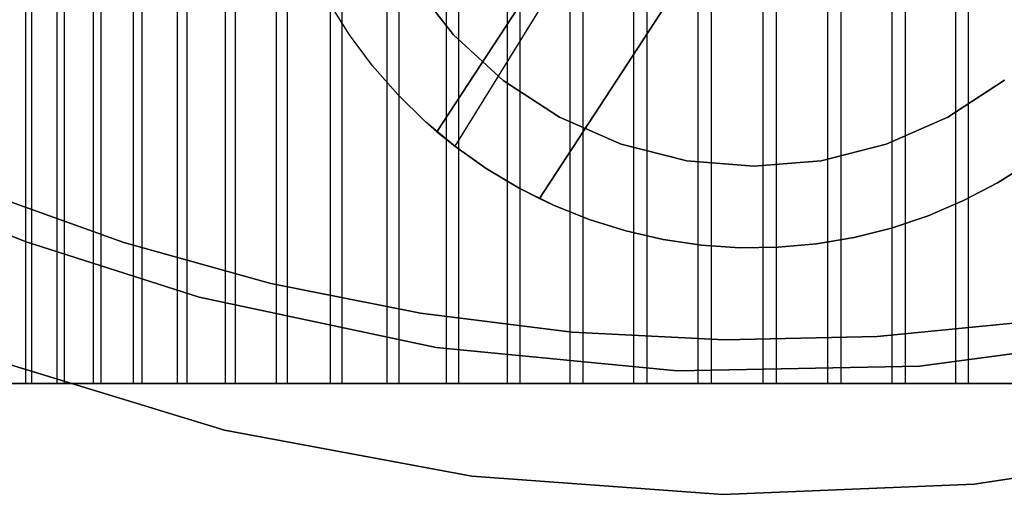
# Model space of a CAD drawing. Extents: x -172 to 172, y -29 to 28.
# Tile 399 of 656: x -8.99 to 3.07, y -29.16 to -23.34. Entities that reach past the tile are written whole.
import ezdxf

# ---------------------------------------------------------------- set-up
doc = ezdxf.new("R2010")
doc.units = 0
doc.header["$LTSCALE"] = 25.4
doc.layers.get('0').update_dxf_attribs({"linetype": 'CONTINUOUS'})

# ---------------------------------------------------------------- blocks, each defined once
blk = doc.blocks.new('RYFLO_AURA_STL')
at = {"color": 0}
for p, q in [((2.625, -14.741, -122), (-3.881, -24.712, -122)), ((2.625, -14.741, -122), (-3.881, -24.712, -122)), ((-3.881, -24.712, -121), (2.625, -14.741, -121)), ((2.625, -14.741, -121), (-3.663, -24.888, -121)), ((-2.625, -25.531, -122), (3.881, -15.561, -122)), ((3.881, -15.561, -121), (-2.625, -25.531, -121)), ((-2.625, -25.531, -122), (3.881, -15.561, -122)), ((3.881, -15.561, -121), (-2.625, -25.531, -121)), ((-8.92, -27.8, -1238.73), (-8.92, -20.3, -1238.73)), ((-8.92, -27.8, -1238.73), (-8.92, -20.3, -1238.73)), ((-8.845, -27.8, -1247.916), (-8.845, -20.3, -1247.916)), ((-8.845, -27.8, -1247.916), (-8.845, -20.3, -1247.916)), ((-8.533, -27.8, -1238.036), (-8.533, -20.3, -1238.036)), ((-8.533, -27.8, -1238.036), (-8.533, -20.3, -1238.036)), ((-8.446, -27.8, -1248.604), (-8.446, -20.3, -1248.604)), ((-8.446, -27.8, -1248.604), (-8.446, -20.3, -1248.604)), ((-8.091, -27.8, -1237.374), (-8.091, -20.3, -1237.374)), ((-8.091, -27.8, -1237.374), (-8.091, -20.3, -1237.374)), ((-7.994, -27.8, -1249.258), (-7.994, -20.3, -1249.258)), ((-7.994, -27.8, -1249.258), (-7.994, -20.3, -1249.258)), ((-7.599, -27.8, -1236.75), (-7.599, -20.3, -1236.75)), ((-7.599, -27.8, -1236.75), (-7.599, -20.3, -1236.75)), ((-7.492, -27.8, -1249.874), (-7.492, -20.3, -1249.874)), ((-7.492, -27.8, -1249.874), (-7.492, -20.3, -1249.874)), ((-7.059, -27.8, -1236.167), (-7.059, -20.3, -1236.167)), ((-7.059, -27.8, -1236.167), (-7.059, -20.3, -1236.167)), ((-6.942, -27.8, -1250.448), (-6.942, -20.3, -1250.448)), ((-6.942, -27.8, -1250.448), (-6.942, -20.3, -1250.448)), ((-6.473, -27.8, -1235.628), (-6.473, -20.3, -1235.628)), ((-6.473, -27.8, -1235.628), (-6.473, -20.3, -1235.628)), ((-6.348, -27.8, -1250.977), (-6.348, -20.3, -1250.977)), ((-6.348, -27.8, -1250.977), (-6.348, -20.3, -1250.977)), ((-5.847, -27.8, -1235.138), (-5.847, -20.3, -1235.138)), ((-5.847, -27.8, -1235.138), (-5.847, -20.3, -1235.138)), ((-5.714, -27.8, -1251.457), (-5.714, -20.3, -1251.457)), ((-5.714, -27.8, -1251.457), (-5.714, -20.3, -1251.457)), ((-5.184, -27.8, -1234.699), (-5.184, -20.3, -1234.699)), ((-5.184, -27.8, -1234.699), (-5.184, -20.3, -1234.699)), ((-5.044, -27.8, -1251.885), (-5.044, -20.3, -1251.885)), ((-5.044, -27.8, -1251.885), (-5.044, -20.3, -1251.885)), ((-4.489, -27.8, -1234.314), (-4.489, -20.3, -1234.314)), ((-4.489, -27.8, -1234.314), (-4.489, -20.3, -1234.314)), ((-4.342, -27.8, -1252.258), (-4.342, -20.3, -1252.258)), ((-4.342, -27.8, -1252.258), (-4.342, -20.3, -1252.258)), ((-3.764, -27.8, -1233.986), (-3.764, -20.3, -1233.986)), ((-3.764, -27.8, -1233.986), (-3.764, -20.3, -1233.986)), ((-3.613, -27.8, -1252.575), (-3.613, -20.3, -1252.575)), ((-3.613, -27.8, -1252.575), (-3.613, -20.3, -1252.575)), ((-3.017, -27.8, -1233.716), (-3.017, -20.3, -1233.716)), ((-3.017, -27.8, -1233.716), (-3.017, -20.3, -1233.716)), ((-2.86, -27.8, -1252.832), (-2.86, -20.3, -1252.832)), ((-2.86, -27.8, -1252.832), (-2.86, -20.3, -1252.832)), ((-2.249, -27.8, -1233.506), (-2.249, -20.3, -1233.506)), ((-2.249, -27.8, -1233.506), (-2.249, -20.3, -1233.506)), ((-2.09, -27.8, -1253.029), (-2.09, -20.3, -1253.029)), ((-2.09, -27.8, -1253.029), (-2.09, -20.3, -1253.029)), ((-1.468, -27.8, -1233.359), (-1.468, -20.3, -1233.359)), ((-1.468, -27.8, -1233.359), (-1.468, -20.3, -1233.359)), ((-1.306, -27.8, -1253.164), (-1.306, -20.3, -1253.164)), ((-1.306, -27.8, -1253.164), (-1.306, -20.3, -1253.164)), ((-0.678, -27.8, -1233.273), (-0.678, -20.3, -1233.273)), ((-0.678, -27.8, -1233.273), (-0.678, -20.3, -1233.273)), ((-0.515, -27.8, -1253.237), (-0.515, -20.3, -1253.237)), ((-0.515, -27.8, -1253.237), (-0.515, -20.3, -1253.237)), ((0.117, -27.8, -1233.251), (0.117, -20.3, -1233.251)), ((0.117, -27.8, -1233.251), (0.117, -20.3, -1233.251)), ((0.281, -27.8, -1253.246), (0.281, -20.3, -1253.246)), ((0.281, -27.8, -1253.246), (0.281, -20.3, -1253.246)), ((0.911, -27.8, -1233.292), (0.911, -20.3, -1233.292)), ((0.911, -27.8, -1233.292), (0.911, -20.3, -1233.292)), ((1.074, -27.8, -1253.192), (1.074, -20.3, -1253.192)), ((1.074, -27.8, -1253.192), (1.074, -20.3, -1253.192)), ((1.7, -27.8, -1233.396), (1.7, -20.3, -1233.396)), ((1.7, -27.8, -1233.396), (1.7, -20.3, -1233.396)), ((1.86, -27.8, -1253.076), (1.86, -20.3, -1253.076)), ((1.86, -27.8, -1253.076), (1.86, -20.3, -1253.076)), ((2.477, -27.8, -1233.562), (2.477, -20.3, -1233.562)), ((2.477, -27.8, -1233.562), (2.477, -20.3, -1233.562)), ((2.635, -27.8, -1252.897), (2.635, -20.3, -1252.897)), ((2.635, -27.8, -1252.897), (2.635, -20.3, -1252.897)), ((-4.184, -22.873, -120), (-3.677, -23.525, -120)), ((-3.677, -23.525, -119), (-4.184, -22.873, -119)), ((-3.677, -23.525, -119), (-4.184, -22.873, -119)), ((-4.184, -22.873, -120), (-3.677, -23.525, -120)), ((-4.952, -23.524, -122), (-5.203, -23.125, -122)), ((-4.952, -23.524, -120), (-5.203, -23.125, -120)), ((-4.952, -23.524, -122), (-5.203, -23.125, -122)), ((-4.952, -23.524, -120), (-5.203, -23.125, -120)), ((-4.671, -23.902, -122), (-4.952, -23.524, -122)), ((-4.671, -23.902, -120), (-4.952, -23.524, -120)), ((-4.952, -23.524, -120), (-4.952, -23.524, -122)), ((-4.671, -23.902, -122), (-4.952, -23.524, -122)), ((-4.952, -23.524, -120), (-4.952, -23.524, -122)), ((-4.671, -23.902, -120), (-4.952, -23.524, -120)), ((-3.677, -23.525, -120), (-3.069, -24.084, -120)), ((-3.069, -24.084, -119), (-3.677, -23.525, -119)), ((-3.677, -23.525, -119), (-3.677, -23.525, -120)), ((-3.677, -23.525, -119), (-3.677, -23.525, -120)), ((-3.069, -24.084, -119), (-3.677, -23.525, -119)), ((-3.677, -23.525, -120), (-3.069, -24.084, -120)), ((-4.361, -24.257, -122), (-4.671, -23.902, -122)), ((-4.361, -24.257, -120), (-4.671, -23.902, -120)), ((-4.671, -23.902, -120), (-4.671, -23.902, -122)), ((-4.361, -24.257, -122), (-4.671, -23.902, -122)), ((-4.671, -23.902, -120), (-4.671, -23.902, -122)), ((-4.361, -24.257, -120), (-4.671, -23.902, -120)), ((-3.069, -24.084, -120), (-2.377, -24.535, -120)), ((-2.377, -24.535, -119), (-3.069, -24.084, -119)), ((-3.069, -24.084, -119), (-3.069, -24.084, -120)), ((-3.069, -24.084, -119), (-3.069, -24.084, -120)), ((-2.377, -24.535, -119), (-3.069, -24.084, -119)), ((-3.069, -24.084, -120), (-2.377, -24.535, -120)), ((2.382, -24.532, -120), (3.073, -24.08, -120)), ((3.073, -24.08, -119), (2.382, -24.532, -119)), ((3.073, -24.08, -119), (2.382, -24.532, -119)), ((2.382, -24.532, -120), (3.073, -24.08, -120)), ((-4.025, -24.586, -122), (-4.361, -24.257, -122)), ((-4.025, -24.586, -120), (-4.361, -24.257, -120)), ((-4.361, -24.257, -120), (-4.361, -24.257, -122)), ((-4.025, -24.586, -122), (-4.361, -24.257, -122)), ((-4.361, -24.257, -120), (-4.361, -24.257, -122)), ((-4.025, -24.586, -120), (-4.361, -24.257, -120)), ((-3.881, -24.712, -122), (-4.025, -24.586, -122)), ((-4.025, -24.586, -120), (-3.881, -24.712, -121)), ((-4.025, -24.586, -120), (-4.025, -24.586, -122)), ((-3.881, -24.712, -122), (-4.025, -24.586, -122)), ((-3.663, -24.888, -120), (-4.025, -24.586, -120)), ((-4.025, -24.586, -120), (-3.881, -24.712, -121)), ((-4.025, -24.586, -120), (-4.025, -24.586, -122)), ((-3.663, -24.888, -120), (-4.025, -24.586, -120)), ((-2.377, -24.535, -120), (-1.621, -24.866, -120)), ((-1.621, -24.866, -119), (-2.377, -24.535, -119)), ((-2.377, -24.535, -119), (-2.377, -24.535, -120)), ((-2.377, -24.535, -119), (-2.377, -24.535, -120)), ((-1.621, -24.866, -119), (-2.377, -24.535, -119)), ((-2.377, -24.535, -120), (-1.621, -24.866, -120)), ((1.626, -24.864, -120), (2.382, -24.532, -120)), ((2.382, -24.532, -119), (1.626, -24.864, -119)), ((2.382, -24.532, -119), (1.626, -24.864, -119)), ((1.626, -24.864, -120), (2.382, -24.532, -120)), ((2.382, -24.532, -119), (2.382, -24.532, -120)), ((2.382, -24.532, -119), (2.382, -24.532, -120)), ((-3.881, -24.712, -122), (-3.881, -24.712, -121)), ((-3.663, -24.888, -120), (-3.881, -24.712, -121)), ((-3.881, -24.712, -121), (-3.663, -24.888, -121)), ((-3.663, -24.888, -120), (-3.881, -24.712, -121)), ((-3.881, -24.712, -122), (-3.881, -24.712, -121)), ((-3.279, -25.161, -120), (-3.663, -24.888, -120)), ((-3.663, -24.888, -120), (-3.663, -24.888, -121)), ((-3.663, -24.888, -121), (-3.279, -25.161, -121)), ((-3.663, -24.888, -120), (-3.663, -24.888, -121)), ((-3.279, -25.161, -120), (-3.663, -24.888, -120)), ((-3.663, -24.888, -121), (-3.279, -25.161, -121)), ((-1.621, -24.866, -120), (-0.82, -25.068, -120)), ((-0.82, -25.068, -119), (-1.621, -24.866, -119)), ((-1.621, -24.866, -119), (-1.621, -24.866, -120)), ((-1.621, -24.866, -119), (-1.621, -24.866, -120)), ((-0.82, -25.068, -119), (-1.621, -24.866, -119)), ((-1.621, -24.866, -120), (-0.82, -25.068, -120)), ((0.826, -25.068, -120), (1.626, -24.864, -120)), ((1.626, -24.864, -119), (0.826, -25.068, -119)), ((1.626, -24.864, -119), (0.826, -25.068, -119)), ((0.826, -25.068, -120), (1.626, -24.864, -120)), ((1.626, -24.864, -119), (1.626, -24.864, -120)), ((1.626, -24.864, -119), (1.626, -24.864, -120)), ((-0.82, -25.068, -120), (0.003, -25.136, -120)), ((0.003, -25.136, -119), (-0.82, -25.068, -119)), ((-0.82, -25.068, -119), (-0.82, -25.068, -120)), ((-0.82, -25.068, -119), (-0.82, -25.068, -120)), ((0.003, -25.136, -119), (-0.82, -25.068, -119)), ((-0.82, -25.068, -120), (0.003, -25.136, -120)), ((0.003, -25.136, -120), (0.826, -25.068, -120)), ((0.826, -25.068, -119), (0.003, -25.136, -119)), ((0.826, -25.068, -119), (0.003, -25.136, -119)), ((0.003, -25.136, -120), (0.826, -25.068, -120)), ((0.826, -25.068, -119), (0.826, -25.068, -120)), ((0.826, -25.068, -119), (0.826, -25.068, -120)), ((3.387, -25.089, -120), (2.988, -25.339, -120)), ((2.988, -25.339, -122), (3.387, -25.089, -122)), ((3.387, -25.089, -120), (2.988, -25.339, -120)), ((2.988, -25.339, -122), (3.387, -25.089, -122)), ((-2.875, -25.403, -120), (-3.279, -25.161, -120)), ((-3.279, -25.161, -120), (-3.279, -25.161, -121)), ((-3.279, -25.161, -121), (-2.875, -25.403, -121)), ((-3.279, -25.161, -120), (-3.279, -25.161, -121)), ((-2.875, -25.403, -120), (-3.279, -25.161, -120)), ((-3.279, -25.161, -121), (-2.875, -25.403, -121)), ((0.003, -25.136, -119), (0.003, -25.136, -120)), ((0.003, -25.136, -119), (0.003, -25.136, -120)), ((2.988, -25.339, -120), (2.571, -25.557, -120)), ((2.571, -25.557, -122), (2.988, -25.339, -122)), ((2.988, -25.339, -120), (2.571, -25.557, -120)), ((2.571, -25.557, -122), (2.988, -25.339, -122)), ((2.988, -25.339, -120), (2.988, -25.339, -122)), ((2.988, -25.339, -120), (2.988, -25.339, -122)), ((-7.717, -26.07, -119), (-9.478, -25.439, -119)), ((-9.478, -25.439, -120), (-7.717, -26.07, -120)), ((-9.478, -25.439, -120), (-7.717, -26.07, -120)), ((-7.717, -26.07, -119), (-9.478, -25.439, -119)), ((-2.875, -25.403, -121), (-2.625, -25.531, -121)), ((-2.453, -25.612, -120), (-2.875, -25.403, -121)), ((-2.453, -25.612, -120), (-2.875, -25.403, -120)), ((-2.875, -25.403, -120), (-2.875, -25.403, -121)), ((-2.453, -25.612, -120), (-2.875, -25.403, -121)), ((-2.875, -25.403, -120), (-2.875, -25.403, -121)), ((-2.453, -25.612, -120), (-2.875, -25.403, -120)), ((-2.875, -25.403, -121), (-2.625, -25.531, -121)), ((-2.625, -25.531, -121), (-2.453, -25.612, -120)), ((-2.625, -25.531, -121), (-2.453, -25.612, -120)), ((-2.625, -25.531, -121), (-2.625, -25.531, -122)), ((-2.625, -25.531, -122), (-2.453, -25.612, -122)), ((-2.625, -25.531, -122), (-2.453, -25.612, -122)), ((-2.625, -25.531, -121), (-2.625, -25.531, -122)), ((2.571, -25.557, -120), (2.138, -25.742, -120)), ((2.138, -25.742, -122), (2.571, -25.557, -122)), ((2.571, -25.557, -120), (2.138, -25.742, -120)), ((2.138, -25.742, -122), (2.571, -25.557, -122)), ((2.571, -25.557, -120), (2.571, -25.557, -122)), ((2.571, -25.557, -120), (2.571, -25.557, -122)), ((-2.015, -25.788, -120), (-2.453, -25.612, -120)), ((-2.453, -25.612, -120), (-2.453, -25.612, -122)), ((-2.453, -25.612, -122), (-2.015, -25.788, -122)), ((-2.453, -25.612, -120), (-2.453, -25.612, -122)), ((-2.015, -25.788, -120), (-2.453, -25.612, -120)), ((-2.453, -25.612, -122), (-2.015, -25.788, -122)), ((-8.915, -26.061, 0), (-9.608, -25.794, 0)), ((-9.608, -25.794, -140), (-8.915, -26.061, -140)), ((-9.608, -25.794, -140), (-8.915, -26.061, -140)), ((-8.915, -26.061, 0), (-9.608, -25.794, 0)), ((-1.566, -25.928, -120), (-2.015, -25.788, -120)), ((-2.015, -25.788, -120), (-2.015, -25.788, -122)), ((-2.015, -25.788, -122), (-1.566, -25.928, -122)), ((-2.015, -25.788, -120), (-2.015, -25.788, -122)), ((-1.566, -25.928, -120), (-2.015, -25.788, -120)), ((-2.015, -25.788, -122), (-1.566, -25.928, -122)), ((2.138, -25.742, -120), (1.691, -25.893, -120)), ((1.691, -25.893, -122), (2.138, -25.742, -122)), ((2.138, -25.742, -120), (1.691, -25.893, -120)), ((1.691, -25.893, -122), (2.138, -25.742, -122)), ((2.138, -25.742, -120), (2.138, -25.742, -122)), ((2.138, -25.742, -120), (2.138, -25.742, -122)), ((-1.107, -26.033, -120), (-1.566, -25.928, -120)), ((-1.566, -25.928, -120), (-1.566, -25.928, -122)), ((-1.566, -25.928, -122), (-1.107, -26.033, -122)), ((-1.566, -25.928, -120), (-1.566, -25.928, -122)), ((-1.107, -26.033, -120), (-1.566, -25.928, -120)), ((-1.566, -25.928, -122), (-1.107, -26.033, -122)), ((1.691, -25.893, -120), (1.234, -26.008, -120)), ((1.234, -26.008, -122), (1.691, -25.893, -122)), ((1.691, -25.893, -120), (1.234, -26.008, -120)), ((1.234, -26.008, -122), (1.691, -25.893, -122)), ((1.691, -25.893, -120), (1.691, -25.893, -122)), ((1.691, -25.893, -120), (1.691, -25.893, -122)), ((-6.795, -26.74, 0), (-8.915, -26.061, 0)), ((-8.915, -26.061, -140), (-6.795, -26.74, -140)), ((-8.915, -26.061, -140), (-6.795, -26.74, -140)), ((-8.915, -26.061, -140), (-8.915, -26.061, 0)), ((-6.795, -26.74, 0), (-8.915, -26.061, 0)), ((-8.915, -26.061, -140), (-8.915, -26.061, 0)), ((-0.64, -26.102, -120), (-1.107, -26.033, -120)), ((-1.107, -26.033, -120), (-1.107, -26.033, -122)), ((-1.107, -26.033, -122), (-0.64, -26.102, -122)), ((-1.107, -26.033, -120), (-1.107, -26.033, -122)), ((-0.64, -26.102, -120), (-1.107, -26.033, -120)), ((-1.107, -26.033, -122), (-0.64, -26.102, -122)), ((1.234, -26.008, -120), (0.77, -26.087, -120)), ((0.77, -26.087, -122), (1.234, -26.008, -122)), ((1.234, -26.008, -120), (0.77, -26.087, -120)), ((0.77, -26.087, -122), (1.234, -26.008, -122)), ((1.234, -26.008, -120), (1.234, -26.008, -122)), ((1.234, -26.008, -120), (1.234, -26.008, -122)), ((-5.915, -26.571, -119), (-7.717, -26.07, -119)), ((-7.717, -26.07, -119), (-7.717, -26.07, -120)), ((-7.717, -26.07, -120), (-5.915, -26.571, -120)), ((-7.717, -26.07, -119), (-7.717, -26.07, -120)), ((-7.717, -26.07, -120), (-5.915, -26.571, -120)), ((-5.915, -26.571, -119), (-7.717, -26.07, -119)), ((-0.17, -26.134, -120), (-0.64, -26.102, -120)), ((-0.64, -26.102, -120), (-0.64, -26.102, -122)), ((-0.64, -26.102, -122), (-0.17, -26.134, -122)), ((-0.64, -26.102, -120), (-0.64, -26.102, -122)), ((-0.17, -26.134, -120), (-0.64, -26.102, -120)), ((-0.64, -26.102, -122), (-0.17, -26.134, -122)), ((0.301, -26.129, -120), (-0.17, -26.134, -120)), ((-0.17, -26.134, -122), (0.301, -26.129, -122)), ((0.301, -26.129, -120), (-0.17, -26.134, -120)), ((-0.17, -26.134, -122), (0.301, -26.129, -122)), ((-0.17, -26.134, -120), (-0.17, -26.134, -122)), ((-0.17, -26.134, -120), (-0.17, -26.134, -122)), ((0.77, -26.087, -120), (0.301, -26.129, -120)), ((0.301, -26.129, -122), (0.77, -26.087, -122)), ((0.77, -26.087, -120), (0.301, -26.129, -120)), ((0.301, -26.129, -122), (0.77, -26.087, -122)), ((0.301, -26.129, -120), (0.301, -26.129, -122)), ((0.301, -26.129, -120), (0.301, -26.129, -122)), ((0.77, -26.087, -120), (0.77, -26.087, -122)), ((0.77, -26.087, -120), (0.77, -26.087, -122)), ((-4.081, -26.938, -119), (-5.915, -26.571, -119)), ((-5.915, -26.571, -119), (-5.915, -26.571, -120)), ((-5.915, -26.571, -120), (-4.081, -26.938, -120)), ((-5.915, -26.571, -119), (-5.915, -26.571, -120)), ((-5.915, -26.571, -120), (-4.081, -26.938, -120)), ((-4.081, -26.938, -119), (-5.915, -26.571, -119)), ((-3.891, -27.359, 0), (-6.795, -26.74, 0)), ((-6.795, -26.74, -140), (-3.891, -27.359, -140)), ((-6.795, -26.74, -140), (-3.891, -27.359, -140)), ((-6.795, -26.74, -140), (-6.795, -26.74, 0)), ((-3.891, -27.359, 0), (-6.795, -26.74, 0)), ((-6.795, -26.74, -140), (-6.795, -26.74, 0)), ((-2.224, -27.169, -119), (-4.081, -26.938, -119)), ((-4.081, -26.938, -119), (-4.081, -26.938, -120)), ((-4.081, -26.938, -120), (-2.224, -27.169, -120)), ((-4.081, -26.938, -119), (-4.081, -26.938, -120)), ((-4.081, -26.938, -120), (-2.224, -27.169, -120)), ((-2.224, -27.169, -119), (-4.081, -26.938, -119)), ((3.376, -27.042, -119), (1.514, -27.221, -119)), ((1.514, -27.221, -120), (3.376, -27.042, -120)), ((1.514, -27.221, -120), (3.376, -27.042, -120)), ((3.376, -27.042, -119), (1.514, -27.221, -119)), ((-0.356, -27.264, -119), (-2.224, -27.169, -119)), ((-2.224, -27.169, -119), (-2.224, -27.169, -120)), ((-2.224, -27.169, -120), (-0.356, -27.264, -120)), ((-2.224, -27.169, -119), (-2.224, -27.169, -120)), ((-2.224, -27.169, -120), (-0.356, -27.264, -120)), ((-0.356, -27.264, -119), (-2.224, -27.169, -119)), ((1.514, -27.221, -119), (-0.356, -27.264, -119)), ((-0.356, -27.264, -120), (1.514, -27.221, -120)), ((-0.356, -27.264, -120), (1.514, -27.221, -120)), ((1.514, -27.221, -119), (-0.356, -27.264, -119)), ((-0.356, -27.264, -119), (-0.356, -27.264, -120)), ((-0.356, -27.264, -119), (-0.356, -27.264, -120)), ((1.514, -27.221, -119), (1.514, -27.221, -120)), ((1.514, -27.221, -119), (1.514, -27.221, -120)), ((4.975, -27.195, 0), (2.032, -27.588, 0)), ((2.032, -27.588, -140), (4.975, -27.195, -140)), ((2.032, -27.588, -140), (4.975, -27.195, -140)), ((4.975, -27.195, 0), (2.032, -27.588, 0)), ((-0.936, -27.643, 0), (-3.891, -27.359, 0)), ((-3.891, -27.359, -140), (-0.936, -27.643, -140)), ((-3.891, -27.359, -140), (-0.936, -27.643, -140)), ((-3.891, -27.359, -140), (-3.891, -27.359, 0)), ((-0.936, -27.643, 0), (-3.891, -27.359, 0)), ((-3.891, -27.359, -140), (-3.891, -27.359, 0)), ((-9.434, -27.469, 0), (-6.485, -28.37, 0)), ((-6.485, -28.37, -140), (-9.434, -27.469, -140)), ((-9.434, -27.469, 0), (-6.485, -28.37, 0)), ((-6.485, -28.37, -140), (-9.434, -27.469, -140)), ((2.032, -27.588, 0), (-0.936, -27.643, 0)), ((-0.936, -27.643, -140), (2.032, -27.588, -140)), ((-0.936, -27.643, -140), (2.032, -27.588, -140)), ((2.032, -27.588, 0), (-0.936, -27.643, 0)), ((2.032, -27.588, -140), (2.032, -27.588, 0)), ((2.032, -27.588, -140), (2.032, -27.588, 0)), ((-0.936, -27.643, -140), (-0.936, -27.643, 0)), ((-0.936, -27.643, -140), (-0.936, -27.643, 0)), ((-9.251, -27.8, -1239.453), (-8.92, -27.8, -1238.73)), ((-9.251, -27.8, -1239.453), (-8.92, -27.8, -1238.73)), ((-8.845, -27.8, -1247.916), (-9.188, -27.8, -1247.198)), ((-8.845, -27.8, -1247.916), (-9.188, -27.8, -1247.198)), ((-8.92, -27.8, -1238.73), (-8.533, -27.8, -1238.036)), ((-8.92, -27.8, -1238.73), (-8.533, -27.8, -1238.036)), ((-8.446, -27.8, -1248.604), (-8.845, -27.8, -1247.916)), ((-8.446, -27.8, -1248.604), (-8.845, -27.8, -1247.916)), ((-8.533, -27.8, -1238.036), (-8.091, -27.8, -1237.374)), ((-8.533, -27.8, -1238.036), (-8.091, -27.8, -1237.374)), ((-7.994, -27.8, -1249.258), (-8.446, -27.8, -1248.604)), ((-7.994, -27.8, -1249.258), (-8.446, -27.8, -1248.604)), ((-8.091, -27.8, -1237.374), (-7.599, -27.8, -1236.75)), ((-8.091, -27.8, -1237.374), (-7.599, -27.8, -1236.75)), ((-7.492, -27.8, -1249.874), (-7.994, -27.8, -1249.258)), ((-7.492, -27.8, -1249.874), (-7.994, -27.8, -1249.258)), ((-7.599, -27.8, -1236.75), (-7.059, -27.8, -1236.167)), ((-7.599, -27.8, -1236.75), (-7.059, -27.8, -1236.167)), ((-6.942, -27.8, -1250.448), (-7.492, -27.8, -1249.874)), ((-6.942, -27.8, -1250.448), (-7.492, -27.8, -1249.874)), ((-7.059, -27.8, -1236.167), (-6.473, -27.8, -1235.628)), ((-7.059, -27.8, -1236.167), (-6.473, -27.8, -1235.628)), ((-6.348, -27.8, -1250.977), (-6.942, -27.8, -1250.448)), ((-6.348, -27.8, -1250.977), (-6.942, -27.8, -1250.448)), ((-6.473, -27.8, -1235.628), (-5.847, -27.8, -1235.138)), ((-6.473, -27.8, -1235.628), (-5.847, -27.8, -1235.138)), ((-5.714, -27.8, -1251.457), (-6.348, -27.8, -1250.977)), ((-5.714, -27.8, -1251.457), (-6.348, -27.8, -1250.977)), ((-5.847, -27.8, -1235.138), (-5.184, -27.8, -1234.699)), ((-5.847, -27.8, -1235.138), (-5.184, -27.8, -1234.699)), ((-5.044, -27.8, -1251.885), (-5.714, -27.8, -1251.457)), ((-5.044, -27.8, -1251.885), (-5.714, -27.8, -1251.457)), ((-5.184, -27.8, -1234.699), (-4.489, -27.8, -1234.314)), ((-5.184, -27.8, -1234.699), (-4.489, -27.8, -1234.314)), ((-4.342, -27.8, -1252.258), (-5.044, -27.8, -1251.885)), ((-4.342, -27.8, -1252.258), (-5.044, -27.8, -1251.885)), ((-4.489, -27.8, -1234.314), (-3.764, -27.8, -1233.986)), ((-4.489, -27.8, -1234.314), (-3.764, -27.8, -1233.986)), ((-3.613, -27.8, -1252.575), (-4.342, -27.8, -1252.258)), ((-3.613, -27.8, -1252.575), (-4.342, -27.8, -1252.258)), ((-3.764, -27.8, -1233.986), (-3.017, -27.8, -1233.716)), ((-3.764, -27.8, -1233.986), (-3.017, -27.8, -1233.716)), ((-2.86, -27.8, -1252.832), (-3.613, -27.8, -1252.575)), ((-2.86, -27.8, -1252.832), (-3.613, -27.8, -1252.575)), ((-3.017, -27.8, -1233.716), (-2.249, -27.8, -1233.506)), ((-3.017, -27.8, -1233.716), (-2.249, -27.8, -1233.506)), ((-2.09, -27.8, -1253.029), (-2.86, -27.8, -1252.832)), ((-2.09, -27.8, -1253.029), (-2.86, -27.8, -1252.832)), ((-2.249, -27.8, -1233.506), (-1.468, -27.8, -1233.359)), ((-2.249, -27.8, -1233.506), (-1.468, -27.8, -1233.359)), ((-1.306, -27.8, -1253.164), (-2.09, -27.8, -1253.029)), ((-1.306, -27.8, -1253.164), (-2.09, -27.8, -1253.029)), ((-1.468, -27.8, -1233.359), (-0.678, -27.8, -1233.273)), ((-1.468, -27.8, -1233.359), (-0.678, -27.8, -1233.273)), ((-0.515, -27.8, -1253.237), (-1.306, -27.8, -1253.164)), ((-0.515, -27.8, -1253.237), (-1.306, -27.8, -1253.164)), ((-0.678, -27.8, -1233.273), (0.117, -27.8, -1233.251)), ((-0.678, -27.8, -1233.273), (0.117, -27.8, -1233.251)), ((0.281, -27.8, -1253.246), (-0.515, -27.8, -1253.237)), ((0.281, -27.8, -1253.246), (-0.515, -27.8, -1253.237)), ((0.117, -27.8, -1233.251), (0.911, -27.8, -1233.292)), ((0.117, -27.8, -1233.251), (0.911, -27.8, -1233.292)), ((1.074, -27.8, -1253.192), (0.281, -27.8, -1253.246)), ((1.074, -27.8, -1253.192), (0.281, -27.8, -1253.246)), ((0.911, -27.8, -1233.292), (1.7, -27.8, -1233.396)), ((0.911, -27.8, -1233.292), (1.7, -27.8, -1233.396)), ((1.86, -27.8, -1253.076), (1.074, -27.8, -1253.192)), ((1.86, -27.8, -1253.076), (1.074, -27.8, -1253.192)), ((1.7, -27.8, -1233.396), (2.477, -27.8, -1233.562)), ((1.7, -27.8, -1233.396), (2.477, -27.8, -1233.562)), ((2.635, -27.8, -1252.897), (1.86, -27.8, -1253.076)), ((2.635, -27.8, -1252.897), (1.86, -27.8, -1253.076)), ((2.477, -27.8, -1233.562), (3.239, -27.8, -1233.789)), ((2.477, -27.8, -1233.562), (3.239, -27.8, -1233.789)), ((3.393, -27.8, -1252.657), (2.635, -27.8, -1252.897)), ((3.393, -27.8, -1252.657), (2.635, -27.8, -1252.897)), ((-6.485, -28.37, 0), (-3.453, -28.936, 0)), ((-3.453, -28.936, -140), (-6.485, -28.37, -140)), ((-6.485, -28.37, 0), (-3.453, -28.936, 0)), ((-6.485, -28.37, 0), (-6.485, -28.37, -140)), ((-3.453, -28.936, -140), (-6.485, -28.37, -140)), ((-6.485, -28.37, 0), (-6.485, -28.37, -140)), ((2.704, -29.035, 0), (5.753, -28.568, 0)), ((5.753, -28.568, -140), (2.704, -29.035, -140)), ((2.704, -29.035, 0), (5.753, -28.568, 0)), ((5.753, -28.568, -140), (2.704, -29.035, -140)), ((-3.453, -28.936, 0), (-0.377, -29.159, 0)), ((-0.377, -29.159, -140), (-3.453, -28.936, -140)), ((-3.453, -28.936, 0), (-0.377, -29.159, 0)), ((-3.453, -28.936, 0), (-3.453, -28.936, -140)), ((-0.377, -29.159, -140), (-3.453, -28.936, -140)), ((-3.453, -28.936, 0), (-3.453, -28.936, -140)), ((-0.377, -29.159, 0), (2.704, -29.035, 0)), ((2.704, -29.035, -140), (-0.377, -29.159, -140)), ((-0.377, -29.159, 0), (2.704, -29.035, 0)), ((2.704, -29.035, -140), (-0.377, -29.159, -140)), ((2.704, -29.035, 0), (2.704, -29.035, -140)), ((2.704, -29.035, 0), (2.704, -29.035, -140)), ((-0.377, -29.159, 0), (-0.377, -29.159, -140)), ((-0.377, -29.159, 0), (-0.377, -29.159, -140))]:
    blk.add_line(p, q, dxfattribs=at)

msp = doc.modelspace()

# ---------------------------------------------------------------- block references
at = {"color": 0}
msp.add_blockref('RYFLO_AURA_STL', (0, 0), dxfattribs=at)

doc.saveas('drawing.dxf')
